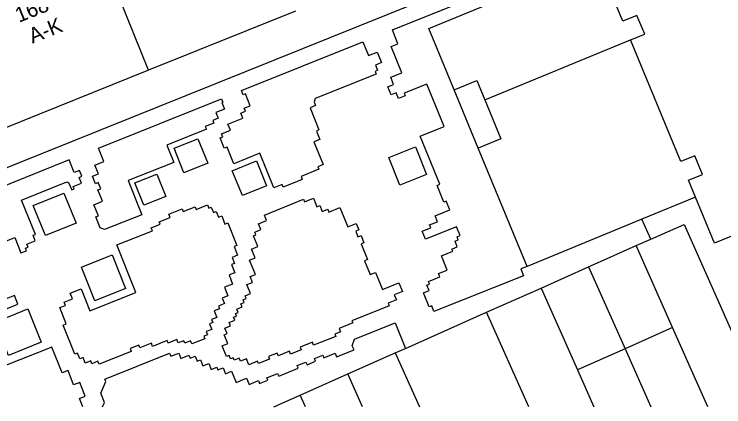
# Model space of a CAD drawing. Extents: x 122462 to 123306, y 485548 to 486417.
# Drawn here: x 122810 to 122880.1, y 485548.3 to 485587.1 of the extents above; entities that cross this region are included whole.
import ezdxf

# ---------------------------------------------------------------- set-up
doc = ezdxf.new("R2010")
doc.units = 0
for name, color, linetype in [('Level 1', 7, 'Continuous'), ('Level 11', 7, 'Continuous'), ('Level 19', 7, 'Continuous'), ('Level 2', 7, 'Continuous'), ('Level 23', 7, 'Continuous'), ('Level 4', 7, 'Continuous'), ('Level 5', 7, 'Continuous'), ('Level 58', 7, 'Continuous')]:
    doc.layers.add(name, color=color, linetype=linetype)

msp = doc.modelspace()

# ---------------------------------------------------------------- linework, layer by layer
at = {"layer": 'Level 1'}
for p, q in [((122837.768, 485587.412), (122823.249, 485581.568)), ((122823.249, 485581.568), (122808.737, 485575.726)), ((122871.412, 485564.24), (122872.835, 485564.873)), ((122866.706, 485562.147), (122871.412, 485564.24)), ((122862.001, 485560.054), (122866.706, 485562.147)), ((122856.63, 485557.665), (122862.001, 485560.054)), ((122848.609, 485554.097), (122856.63, 485557.665)), ((122847.615, 485553.655), (122848.609, 485554.097)), ((122842.925, 485551.569), (122847.615, 485553.655)), ((122838.22, 485549.476), (122842.925, 485551.569))]:
    msp.add_line(p, q, dxfattribs=at)
for points in [[(122870.848, 485584.556), (122872.237, 485585.128), (122871.472, 485586.986), (122870.083, 485586.414), (122867.562, 485592.538)], [(122877.246, 485569.02), (122876.556, 485570.696), (122877.944, 485571.267), (122877.179, 485573.125), (122875.791, 485572.554), (122870.848, 485584.556)], [(122896.448, 485571.369), (122884.457, 485566.429), (122884.372, 485566.635), (122879.119, 485564.472), (122877.246, 485569.02)], [(122872.835, 485564.873), (122876.127, 485566.337), (122884.137, 485548.322)], [(122835.625, 485548.322), (122838.22, 485549.476)]]:
    msp.add_lwpolyline(points, dxfattribs=at)
at = {"layer": 'Level 11'}
msp.add_lwpolyline([(122875.184, 485598.494), (122790.234, 485564.301), (122790.963, 485562.493)], dxfattribs=at)
at = {"layer": 'Level 19'}
for points in [[(122860.624, 485562.175), (122860.017, 485561.934), (122860.28, 485561.272), (122851.428, 485557.751), (122851.206, 485558.309), (122850.945, 485558.205), (122850.396, 485559.584), (122850.949, 485559.804), (122850.74, 485560.329), (122850.991, 485560.429), (122850.885, 485560.695), (122852.017, 485561.144), (122851.88, 485561.489), (122852.747, 485561.834), (122852.185, 485563.247), (122853.292, 485563.688), (122853.204, 485563.908), (122853.737, 485564.121), (122853.512, 485564.686), (122853.833, 485564.814), (122853.71, 485565.121), (122854.016, 485565.243), (122853.669, 485566.109), (122850.585, 485564.874), (122850.27, 485565.659), (122851.11, 485565.996), (122850.994, 485566.286), (122851.795, 485566.608), (122851.557, 485567.199), (122852.998, 485567.778), (122852.651, 485568.642), (122852.412, 485568.546), (122851.748, 485570.196), (122852.001, 485570.298), (122850.082, 485575.063), (122852.428, 485576.008), (122850.743, 485580.193), (122848.499, 485579.289), (122848.596, 485579.046), (122847.93, 485578.778), (122847.7, 485579.348), (122847.197, 485579.146), (122846.885, 485579.923), (122847.449, 485580.15), (122847.158, 485580.873), (122848.248, 485581.312), (122847.204, 485583.905), (122847.876, 485584.176), (122847.327, 485585.54), (122869.768, 485594.568)], [(122835.621, 485569.94), (122834.232, 485573.369), (122831.676, 485572.334), (122831.015, 485573.967), (122830.733, 485573.853), (122830.319, 485574.876), (122830.589, 485574.985), (122830.462, 485575.299), (122831.328, 485575.65), (122831.095, 485576.225), (122832.574, 485576.823), (122832.366, 485577.339), (122832.812, 485577.519), (122832.692, 485577.815), (122833.291, 485578.057), (122832.816, 485579.233), (122832.608, 485579.149), (122832.444, 485579.555), (122844.417, 485584.37), (122844.964, 485583.01), (122845.83, 485583.359), (122846.249, 485582.317), (122845.659, 485582.079), (122845.869, 485581.558), (122845.615, 485581.455), (122845.722, 485581.191), (122839.715, 485578.762), (122839.615, 485578.416), (122839.752, 485578.076), (122839.194, 485577.85), (122840.078, 485575.666), (122839.819, 485575.561), (122840.154, 485574.732), (122839.57, 485574.495), (122840.482, 485572.243), (122839.957, 485572.031), (122840.06, 485571.777), (122838.307, 485571.067), (122838.429, 485570.767), (122836.547, 485570.004), (122836.439, 485570.271), (122835.621, 485569.94)], [(122818.901, 485565.821), (122818.471, 485566.013), (122818.047, 485567.074), (122818.298, 485567.174), (122817.854, 485568.283), (122818.707, 485568.625), (122818.257, 485569.749), (122818.534, 485569.86), (122818.292, 485570.463), (122818.008, 485570.349), (122817.704, 485571.104), (122818.296, 485571.342), (122817.96, 485572.179), (122818.846, 485572.535), (122818.309, 485573.87), (122830.453, 485578.754), (122830.591, 485578.412), (122830.493, 485578.373), (122830.75, 485577.729), (122829.897, 485577.388), (122830.123, 485576.821), (122829.591, 485576.609), (122829.698, 485576.342), (122828.857, 485576.005), (122828.966, 485575.732), (122825.066, 485574.172), (122825.748, 485572.467), (122821.237, 485570.662), (122822.585, 485567.294), (122818.901, 485565.821)], [(122826.749, 485571.434), (122825.777, 485573.863), (122828.119, 485574.8), (122829.091, 485572.371), (122826.749, 485571.434)], [(122848.064, 485570.204), (122846.966, 485572.93), (122849.596, 485573.989), (122850.693, 485571.263), (122848.064, 485570.204)], [(122805.212, 485563.098), (122810.034, 485565.049), (122810.655, 485563.517), (122811.208, 485563.741), (122811.112, 485563.979), (122811.372, 485564.085), (122811.247, 485564.393), (122812.071, 485564.727), (122811.853, 485565.265), (122812.081, 485565.357), (122810.713, 485568.741), (122815.179, 485570.546), (122815.365, 485570.484), (122815.664, 485569.743), (122815.918, 485569.846), (122815.817, 485570.095), (122816.623, 485570.422), (122816.397, 485570.979), (122816.661, 485571.086), (122816.424, 485571.671), (122815.922, 485571.467), (122815.418, 485572.707), (122803.664, 485567.98)], [(122832.516, 485569.18), (122831.518, 485571.644), (122833.908, 485572.612), (122834.906, 485570.148), (122832.516, 485569.18)], [(122822.789, 485568.224), (122821.907, 485570.428), (122824.061, 485571.29), (122824.943, 485569.086), (122822.789, 485568.224)], [(122813.066, 485565.236), (122811.864, 485568.209), (122814.902, 485569.437), (122816.104, 485566.464), (122813.066, 485565.236)], [(122833.144, 485552.482), (122832.914, 485553.057), (122832.322, 485552.82), (122832.2, 485553.125), (122831.695, 485552.923), (122831.604, 485553.151), (122831.345, 485553.048), (122831.211, 485553.384), (122830.944, 485553.277), (122830.517, 485554.346), (122831.074, 485554.568), (122830.727, 485555.438), (122831.017, 485555.554), (122830.799, 485556.1), (122831.331, 485556.312), (122831.198, 485556.645), (122831.772, 485556.873), (122831.655, 485557.167), (122831.923, 485557.274), (122831.821, 485557.529), (122832.113, 485557.646), (122831.979, 485557.979), (122832.497, 485558.187), (122832.373, 485558.497), (122832.697, 485558.627), (122832.591, 485558.891), (122832.898, 485559.015), (122832.786, 485559.293), (122833.32, 485559.509), (122832.964, 485560.392), (122833.519, 485560.615), (122833.288, 485561.189), (122833.804, 485561.397), (122833.235, 485562.81), (122833.776, 485563.028), (122833.425, 485563.901), (122834.042, 485564.15), (122833.608, 485565.224), (122833.847, 485565.321), (122833.744, 485565.576), (122834.355, 485565.823), (122834.121, 485566.402), (122834.908, 485566.719), (122834.689, 485567.261), (122838.55, 485568.824), (122838.655, 485568.565), (122839.532, 485568.919), (122839.872, 485568.077), (122840.152, 485568.19), (122840.385, 485567.612), (122840.955, 485567.842), (122841.068, 485567.562), (122842.15, 485568), (122842.925, 485566.085), (122843.758, 485566.422), (122844.015, 485565.786), (122843.71, 485565.663), (122843.931, 485565.116), (122844.234, 485565.238), (122844.519, 485564.532), (122844.246, 485564.421), (122844.873, 485562.872), (122844.573, 485562.751), (122845.123, 485561.385), (122845.661, 485561.602), (122846.338, 485559.919), (122847.98, 485560.58), (122848.33, 485559.711), (122847.514, 485559.382), (122847.718, 485558.876), (122846.915, 485558.552), (122847.018, 485558.297), (122843.333, 485556.812), (122843.417, 485556.604), (122842.077, 485556.064), (122842.207, 485555.742), (122841.634, 485555.511), (122841.73, 485555.273), (122839.544, 485554.395), (122839.424, 485554.693), (122838.227, 485554.211), (122838.33, 485553.954), (122837.27, 485553.528), (122837.155, 485553.814), (122836.054, 485553.372), (122835.955, 485553.618), (122835.107, 485553.277), (122835.205, 485553.035), (122834.096, 485552.589), (122834.001, 485552.826), (122833.144, 485552.482)], [(122818.371, 485552.533), (122818.259, 485552.816), (122817.655, 485552.577), (122817.546, 485552.851), (122817.005, 485552.636), (122816.784, 485553.191), (122816.478, 485553.069), (122816.252, 485553.635), (122815.969, 485553.522), (122814.824, 485556.394), (122815.121, 485556.512), (122814.48, 485558.117), (122815.047, 485558.343), (122814.921, 485558.66), (122815.735, 485558.986), (122815.513, 485559.542), (122816.6, 485559.976), (122817.468, 485557.802), (122821.988, 485559.609), (122820.111, 485564.307), (122823.633, 485565.689), (122823.509, 485566.005), (122824.386, 485566.349), (122824.288, 485566.598), (122825.381, 485567.028), (122825.252, 485567.355), (122826.584, 485567.879), (122826.686, 485567.62), (122827.855, 485568.078), (122827.954, 485567.826), (122829.075, 485568.267), (122829.198, 485567.954), (122829.441, 485568.049), (122829.657, 485567.5), (122829.93, 485567.607), (122830.15, 485567.048), (122830.476, 485567.177), (122830.792, 485566.377), (122831.083, 485566.492), (122831.971, 485564.246), (122831.709, 485564.142), (122832.048, 485563.286), (122831.508, 485563.072), (122831.74, 485562.486), (122831.456, 485562.374), (122831.775, 485561.567), (122831.202, 485561.341), (122831.555, 485560.447), (122830.735, 485560.124), (122831.069, 485559.276), (122830.531, 485559.064), (122830.748, 485558.512), (122830.15, 485558.277), (122830.257, 485558.005), (122829.74, 485557.802), (122829.995, 485557.153), (122829.479, 485556.95), (122829.601, 485556.639), (122829.276, 485556.511), (122829.492, 485555.963), (122828.948, 485555.749), (122829.067, 485555.447), (122828.704, 485555.304), (122828.808, 485555.041), (122827.521, 485554.534), (122827.407, 485554.824), (122826.828, 485554.595), (122826.726, 485554.854), (122826.168, 485554.633), (122826.04, 485554.958), (122825.176, 485554.617), (122825.082, 485554.855), (122823.649, 485554.288), (122823.528, 485554.594), (122822.398, 485554.146), (122822.292, 485554.412), (122821.438, 485554.074), (122821.55, 485553.792), (122818.371, 485552.533)], [(122817.943, 485558.804), (122816.618, 485562.118), (122819.647, 485563.329), (122820.972, 485560.014), (122817.943, 485558.804)], [(122807.046, 485557.133), (122810.349, 485558.45), (122810.003, 485559.319), (122809.199, 485558.998)], [(122809.411, 485553.397), (122808.098, 485556.691), (122811.347, 485557.987), (122812.66, 485554.693), (122809.411, 485553.397)], [(122818.721, 485548.322), (122818.914, 485548.739), (122818.535, 485549.681), (122819.039, 485550.812), (122818.943, 485551.05), (122825.329, 485553.615), (122825.452, 485553.308), (122826.24, 485553.625), (122826.449, 485553.105), (122827.242, 485553.424), (122827.359, 485553.134), (122827.86, 485553.336), (122828.064, 485552.83), (122828.373, 485552.954), (122828.612, 485552.358), (122829.196, 485552.592), (122829.426, 485552.019), (122829.99, 485552.245), (122830.099, 485551.973), (122830.622, 485552.183), (122830.859, 485551.592), (122831.452, 485551.83), (122831.892, 485550.733), (122832.933, 485551.15), (122833.178, 485550.539), (122834.098, 485550.908), (122834.215, 485550.616), (122835.02, 485550.939), (122834.918, 485551.193), (122836, 485551.628), (122836.107, 485551.363), (122838.02, 485552.134), (122837.916, 485552.391), (122838.792, 485552.744), (122838.9, 485552.477), (122839.743, 485552.817), (122839.635, 485553.086), (122840.468, 485553.422), (122840.572, 485553.163), (122841.67, 485553.605), (122841.813, 485553.25), (122843.539, 485553.945), (122843.372, 485554.361), (122843.577, 485555.013), (122847.589, 485556.629), (122848.609, 485554.097)], [(122816.759, 485548.322), (122816.433, 485549.14), (122817, 485549.365), (122816.455, 485550.735), (122815.857, 485550.497), (122815.3, 485551.895), (122814.737, 485551.671), (122813.719, 485554.224), (122808.962, 485552.328)]]:
    msp.add_lwpolyline(points, dxfattribs=at)
at = {"layer": 'Level 2'}
msp.add_line((122855.812, 485573.865), (122853.436, 485579.634), dxfattribs=at)
for points in [[(122853.436, 485579.634), (122855.671, 485580.554), (122856.462, 485578.633)], [(122856.462, 485578.633), (122858.046, 485574.785), (122855.812, 485573.865)]]:
    msp.add_lwpolyline(points, dxfattribs=at)
at = {"layer": 'Level 23'}
for p, q in [((122856.462, 485578.633), (122870.848, 485584.556)), ((122860.624, 485562.175), (122855.812, 485573.865)), ((122877.246, 485569.02), (122871.959, 485566.843)), ((122871.959, 485566.843), (122860.624, 485562.175)), ((122872.835, 485564.873), (122871.959, 485566.843))]:
    msp.add_line(p, q, dxfattribs=at)
msp.add_lwpolyline([(122853.436, 485579.634), (122850.941, 485585.696), (122867.562, 485592.538)], dxfattribs=at)
at = {"layer": 'Level 4'}
for p, q in [((122823.249, 485581.568), (122819.004, 485592.114)), ((122875, 485556.141), (122871.412, 485564.24)), ((122866.706, 485562.147), (122870.307, 485554.052)), ((122862.001, 485560.054), (122865.601, 485551.959)), ((122860.785, 485548.322), (122856.63, 485557.665)), ((122878.488, 485548.322), (122875, 485556.141)), ((122870.307, 485554.052), (122872.856, 485548.322)), ((122847.615, 485553.655), (122850, 485548.322)), ((122865.601, 485551.959), (122867.218, 485548.322)), ((122844.37, 485548.322), (122842.925, 485551.569)), ((122838.733, 485548.322), (122838.22, 485549.476))]:
    msp.add_line(p, q, dxfattribs=at)
at = {"layer": 'Level 5'}
for p, q in [((122875, 485556.141), (122870.307, 485554.052)), ((122870.307, 485554.052), (122865.601, 485551.959))]:
    msp.add_line(p, q, dxfattribs=at)

# ---------------------------------------------------------------- texts
at = {"layer": 'Level 58'}
for s, p in [('168', (122810.452, 485586.241)), ('A-K', (122811.792, 485584.182))]:
    msp.add_text(s, height=1.5, rotation=22.02011, dxfattribs=at).set_placement(p)

doc.saveas('drawing.dxf')
